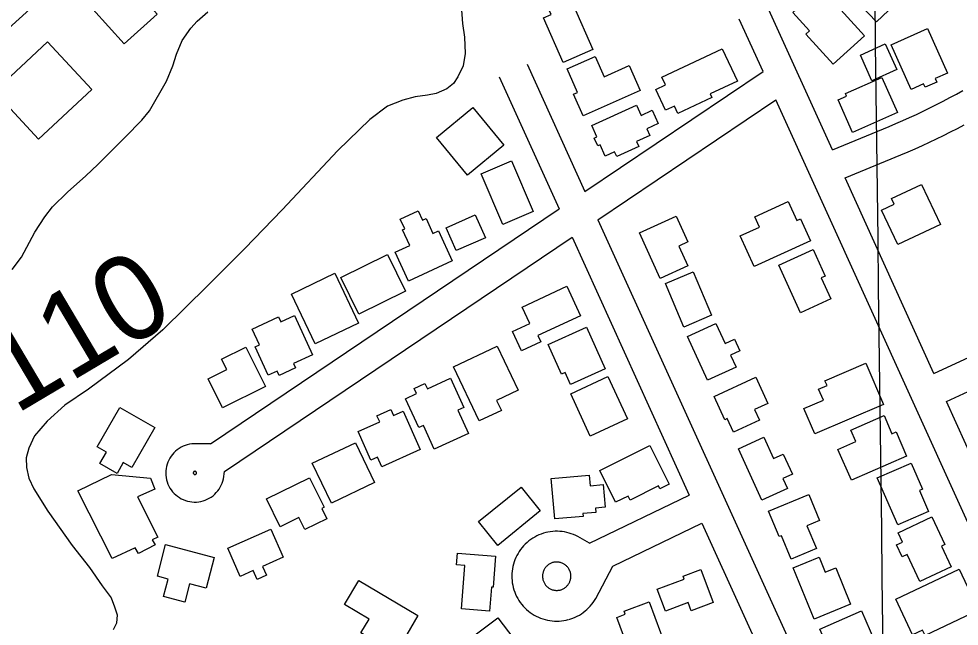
# Model space of a CAD drawing. Extents: x 3704301 to 3742427, y 506229 to 532009.
# Drawn here: x 3734105 to 3735023, y 513815 to 514408 of the extents above; entities that cross this region are included whole.
import ezdxf

# ---------------------------------------------------------------- set-up
doc = ezdxf.new("R2010")
doc.units = 0
for name, color, linetype in [('V-BLDG-OTLN', 7, 'Continuous'), ('V-GRID-MAJR', 7, 'Continuous'), ('V-RIVR-RANG-IDEN', 7, 'Continuous'), ('V-ROAD-CNTR', 7, 'Continuous'), ('V-SITE-VEGE', 7, 'Continuous')]:
    doc.layers.add(name, color=color, linetype=linetype)

msp = doc.modelspace()

# ---------------------------------------------------------------- linework, layer by layer
at = {"layer": 'V-BLDG-OTLN'}
for points in [[(3734935.73, 514460.22), (3734966.41, 514427.92), (3734942.58, 514405.3), (3734911.91, 514437.6)], [(3734206.28, 514450.48), (3734240.01, 514412.79), (3734207.53, 514383.72), (3734177.16, 514417.63), (3734187.7, 514427.07), (3734184.33, 514430.83)], [(3734887.91, 514439.16), (3734930.99, 514391.7), (3734900.3, 514363.83), (3734873.45, 514393.4), (3734877.02, 514396.64), (3734860.78, 514414.52)], [(3734646.17, 514421.96), (3734665.58, 514378.37), (3734636.6, 514365.46), (3734617.19, 514409.05), (3734624.62, 514412.36), (3734619.84, 514423.09), (3734638.6, 514431.45), (3734643.38, 514420.71)], [(3734992.36, 514398.73), (3735011.79, 514355.09), (3735000.01, 514349.85), (3735001.5, 514346.52), (3734990.05, 514341.43), (3734988.6, 514344.68), (3734976.36, 514339.23), (3734956.9, 514382.93)], [(3734124.09, 514290.72), (3734080.66, 514337.25), (3734132.66, 514385.8), (3734176.1, 514339.27)], [(3734926.92, 514372.82), (3734951.2, 514383.75), (3734962.44, 514358.77), (3734938.15, 514347.84)], [(3734711.75, 514338.18), (3734655.87, 514313.58), (3734646.55, 514334.75), (3734650.43, 514336.45), (3734640.35, 514359.34), (3734667.72, 514371.39), (3734676.41, 514351.67), (3734701.04, 514362.5)], [(3734732.74, 514351.37), (3734791.98, 514379.01), (3734806.77, 514347.31), (3734780.13, 514334.89), (3734781.76, 514331.39), (3734748.58, 514315.92), (3734745.23, 514323.09), (3734736.52, 514319.02), (3734727.06, 514339.29), (3734736.35, 514343.63)], [(3734962.99, 514316.75), (3734919.08, 514297.32), (3734905.05, 514329.03), (3734913.39, 514332.72), (3734912.28, 514335.23), (3734947.85, 514350.96)], [(3734548.19, 514321.67), (3734578.49, 514284.98), (3734542.92, 514255.61), (3734512.62, 514292.29)], [(3734664.42, 514304.04), (3734708.02, 514324.01), (3734712.62, 514313.95), (3734723.42, 514318.89), (3734729.35, 514305.96), (3734718.19, 514300.85), (3734721.13, 514294.41), (3734708.24, 514288.5), (3734710.47, 514283.62), (3734688.79, 514273.69), (3734686.62, 514278.41), (3734677.61, 514274.28), (3734672.61, 514285.19), (3734670.25, 514284.11), (3734666.79, 514291.67), (3734669.51, 514292.92)], [(3734585.88, 514269.62), (3734607.17, 514220.21), (3734577.6, 514207.47), (3734556.31, 514256.88)], [(3734986.39, 514246.61), (3735005.01, 514207.44), (3734963.57, 514187.73), (3734947.61, 514221.29), (3734959.94, 514227.16), (3734957.27, 514232.76)], [(3734878.15, 514191.49), (3734823.1, 514166.33), (3734809.45, 514196.21), (3734828.34, 514204.84), (3734823.73, 514214.92), (3734856.3, 514229.8), (3734864.72, 514211.39), (3734868.31, 514213.03)], [(3734528.06, 514171.9), (3734485.34, 514152.22), (3734472.32, 514180.48), (3734486.54, 514187.04), (3734479.63, 514202.06), (3734481.75, 514203.04), (3734477.34, 514212.6), (3734494.79, 514220.63), (3734498.93, 514211.64), (3734502.56, 514213.31), (3734509.28, 514198.72), (3734514.58, 514201.16)], [(3734560.51, 514194.45), (3734532.03, 514181.88), (3734522.19, 514204.2), (3734550.66, 514216.77)], [(3734731.41, 514154.83), (3734711.17, 514199.26), (3734746.95, 514215.55), (3734758.38, 514190.46), (3734749.37, 514186.35), (3734758.17, 514167.02)], [(3734868.39, 514121.14), (3734847.06, 514167.8), (3734880.65, 514183.16), (3734892.58, 514157.06), (3734888.64, 514155.26), (3734898.04, 514134.69)], [(3734482.47, 514142.23), (3734436.95, 514119.79), (3734419.25, 514155.7), (3734464.78, 514178.14)], [(3734763.48, 514161.25), (3734781.51, 514118.78), (3734754.53, 514107.33), (3734736.51, 514149.8)], [(3734413.35, 514159.76), (3734436.6, 514111.17), (3734394.22, 514090.9), (3734370.98, 514139.49)], [(3734596.5, 514126.79), (3734640.22, 514147.09), (3734653.58, 514118.33), (3734611.75, 514098.91), (3734614.52, 514092.93), (3734595.64, 514084.16), (3734586.96, 514102.83), (3734603.96, 514110.73)], [(3734391.56, 514080.11), (3734373.14, 514071.64), (3734375.11, 514067.35), (3734358.92, 514059.9), (3734356.95, 514064.18), (3734348.26, 514060.18), (3734335.52, 514087.89), (3734339.85, 514089.88), (3734332.75, 514105.31), (3734358.54, 514117.17), (3734360.71, 514112.45), (3734373.91, 514118.5)], [(3734659.16, 514107.01), (3734677.53, 514066.38), (3734643.74, 514051.1), (3734638.39, 514062.92), (3734634.8, 514061.29), (3734621.77, 514090.11)], [(3734777.65, 514055.34), (3734757.96, 514098.09), (3734785.77, 514110.91), (3734794.8, 514091.32), (3734803.87, 514095.5), (3734809.15, 514084.03), (3734800.01, 514079.83), (3734805.4, 514068.12)], [(3734326.6, 514087.54), (3734345.56, 514049.13), (3734303.78, 514028.52), (3734289.81, 514056.82), (3734307.81, 514065.7), (3734302.82, 514075.8)], [(3734529.3, 514068.43), (3734571.9, 514088.74), (3734592.46, 514045.61), (3734571.45, 514035.6), (3734576.09, 514025.87), (3734554.49, 514015.58)], [(3734932.3, 514071.89), (3734949.51, 514031.66), (3734882.21, 514002.87), (3734871.6, 514027.68), (3734890.65, 514035.83), (3734886.06, 514046.57), (3734894.26, 514050.08), (3734892.27, 514054.76)], [(3734680.26, 514059.1), (3734699.47, 514017.62), (3734663.02, 514000.74), (3734643.82, 514042.22)], [(3734526.41, 514057.28), (3734539.58, 514028.69), (3734533.7, 514025.98), (3734544.05, 514003.5), (3734510.62, 513988.1), (3734499.96, 514011.24), (3734495.39, 514009.13), (3734482.41, 514037.3), (3734493.14, 514042.25), (3734490.86, 514047.2), (3734501.43, 514052.07), (3734503.83, 514046.88)], [(3734802.85, 514004.74), (3734796.83, 514017.88), (3734794.41, 514016.77), (3734783.98, 514039.54), (3734824.67, 514058.19), (3734836.4, 514032.59), (3734823.5, 514026.68), (3734828.23, 514016.37)], [(3734203.28, 514028.79), (3734237.46, 514009.25), (3734215.14, 513970.21), (3734206.78, 513974.99), (3734200.67, 513964.3), (3734183.8, 513973.95), (3734190.27, 513985.28), (3734181.32, 513990.4)], [(3734448.7, 513977.23), (3734436.08, 514005.25), (3734457.28, 514014.79), (3734454.6, 514020.74), (3734468.08, 514026.81), (3734470.73, 514020.92), (3734480.1, 514025.15), (3734496.94, 513987.74), (3734459.28, 513970.79), (3734455.09, 513980.1)], [(3734971.93, 513981.37), (3734918.01, 513957.86), (3734904.97, 513987.77), (3734922.43, 513995.38), (3734917.51, 514006.68), (3734949.95, 514020.81), (3734957.68, 514003.06), (3734961.71, 514004.82)], [(3734830.71, 513938.25), (3734807.73, 513988.28), (3734832.54, 513999.67), (3734842.09, 513978.88), (3734851.39, 513983.15), (3734860.38, 513963.57), (3734851.16, 513959.34), (3734855.6, 513949.69)], [(3734391.44, 513974.34), (3734433.48, 513994.38), (3734452.06, 513955.41), (3734410.02, 513935.37)], [(3734721.31, 513991.47), (3734739.99, 513953.91), (3734730.91, 513949.4), (3734729.55, 513952.13), (3734701.94, 513938.4), (3734700.02, 513942.26), (3734687.76, 513936.16), (3734672.36, 513967.14)], [(3734963.31, 513914.06), (3734943.36, 513960.16), (3734976.51, 513974.51), (3734987.6, 513948.88), (3734984.64, 513947.61), (3734993.5, 513927.13)], [(3734195.35, 513963.38), (3734233.3, 513959.72), (3734237.68, 513949.07), (3734220.59, 513941.4), (3734240.37, 513902.15), (3734235.04, 513899.4), (3734237.79, 513894.63), (3734221.53, 513886.11), (3734218.5, 513891.72), (3734195.81, 513881.29), (3734162.36, 513947.41)], [(3734346.77, 513939.53), (3734388.81, 513960.12), (3734402.93, 513931.31), (3734400.69, 513930.21), (3734405.62, 513920.14), (3734383.98, 513909.54), (3734378.28, 513921.18), (3734360.11, 513912.28)], [(3734628.31, 513919.92), (3734624.73, 513959.32), (3734661.89, 513962.7), (3734662.84, 513952.28), (3734675.62, 513953.44), (3734677.64, 513931.31), (3734668.08, 513930.45), (3734668.46, 513926.28), (3734655.68, 513925.12), (3734655.93, 513922.43)], [(3734614.14, 513927.86), (3734572.54, 513894.13), (3734553.7, 513917.37), (3734595.3, 513951.09)], [(3734859.19, 513880.67), (3734849.63, 513903.58), (3734847.34, 513902.62), (3734837.02, 513927.36), (3734876.39, 513943.79), (3734887, 513918.37), (3734874.6, 513913.2), (3734883.86, 513890.96)], [(3734963.8, 513906.26), (3734996.78, 513921.86), (3735009.47, 513895.03), (3735005.98, 513893.38), (3735015.52, 513873.21), (3734984.94, 513858.75), (3734972.46, 513885.14), (3734967.58, 513882.83), (3734962.06, 513894.52), (3734968.02, 513897.35)], [(3734308.96, 513891.26), (3734350.99, 513909.9), (3734363.11, 513882.57), (3734342.85, 513873.59), (3734346.66, 513864.99), (3734337.57, 513860.95), (3734333.79, 513869.48), (3734321.11, 513863.86)], [(3734248.12, 513894.83), (3734295.49, 513882.43), (3734287.59, 513852.25), (3734271.51, 513856.46), (3734266.87, 513838.72), (3734246.22, 513844.12), (3734250.68, 513861.16), (3734240.04, 513863.94)], [(3734533.12, 513886.64), (3734570.5, 513883.54), (3734568, 513853.31), (3734566.32, 513853.45), (3734564.38, 513829.94), (3734537.02, 513832.21), (3734540.5, 513874.33), (3734532.16, 513875.03)], [(3734881.54, 513822.02), (3734861.07, 513872.3), (3734886.52, 513882.66), (3734892.46, 513868.06), (3734902.8, 513872.27), (3734917.32, 513836.59)], [(3734770.86, 513870.46), (3734782.88, 513838.25), (3734761.57, 513830.3), (3734758.6, 513838.26), (3734736.37, 513829.96), (3734728.4, 513851.3), (3734754.65, 513861.09), (3734753.57, 513864.01)], [(3734961.33, 513841.69), (3735023.37, 513870.98), (3735042.33, 513830.82), (3734990.11, 513806.17), (3734987.62, 513811.46), (3734977.79, 513806.81)], [(3734472.94, 513788.54), (3734438.89, 513808.85), (3734446.82, 513822.14), (3734422.86, 513836.42), (3734436.83, 513859.84), (3734494.39, 513825.51)], [(3734720.35, 513839.04), (3734737.01, 513793.96), (3734717.27, 513786.66), (3734711.55, 513802.15), (3734698.66, 513797.38), (3734688.88, 513823.85), (3734697.08, 513826.87), (3734695.92, 513830.01)], [(3734905.35, 513771.44), (3734887.31, 513812.23), (3734927.83, 513830.15), (3734940.7, 513801.06), (3734924.95, 513794.09), (3734930.12, 513782.39)], [(3734572.81, 513823.49), (3734604.85, 513781.07), (3734582.53, 513764.22), (3734550.49, 513806.64)]]:
    msp.add_lwpolyline(points, close=True, dxfattribs=at)
at = {"layer": 'V-GRID-MAJR'}
msp.add_spline([(3734972.07, 511968.77), (3734896.28, 518027.32), (3734820.47, 524087.8), (3734744.66, 530148.3), (3734744.64, 530150.22)], degree=3, dxfattribs=at)
at = {"layer": 'V-ROAD-CNTR'}
for points in [[(3733735.91, 514074.07), (3734578.51, 514837.39)], [(3734899.52, 514280.24), (3734835.8, 514420.63)], [(3734831.8, 514356.86), (3734808.56, 514408.05)], [(3734601.25, 514363.9), (3734657.78, 514239.64)], [(3734657.78, 514239.64), (3734831.8, 514356.86)], [(3734573.94, 514351.47), (3734632.55, 514222.64)], [(3734899.52, 514280.24), (3734954.85, 514303.03), (3734961.57, 514305.89), (3734968.27, 514308.81), (3734974.93, 514311.81), (3734981.56, 514314.88), (3734988.15, 514318.02), (3734994.71, 514321.23), (3735001.24, 514324.51), (3735007.73, 514327.86), (3735014.18, 514331.28), (3735020.6, 514334.76), (3735026.98, 514338.32)], [(3734670.37, 514211.95), (3734844.37, 514329.16)], [(3735068.86, 513834.63), (3734844.37, 514329.16)], [(3734998.56, 514062.06), (3735545.33, 514314.2)], [(3734911.93, 514252.91), (3734966.43, 514275.36), (3734973.44, 514278.34), (3734980.43, 514281.39), (3734987.38, 514284.52), (3734994.3, 514287.72), (3735001.19, 514291), (3735008.04, 514294.35), (3735014.85, 514297.77), (3735021.63, 514301.27), (3735028.37, 514304.84)], [(3735010.96, 514034.75), (3735548.61, 514282.67)], [(3734998.56, 514062.06), (3734911.93, 514252.91)], [(3734291.95, 513993.19), (3734632.55, 514222.64)], [(3734670.37, 514211.95), (3734881.41, 513748.05)], [(3734305.8, 513966.36), (3734645.15, 514194.95)], [(3734645.15, 514194.96), (3734759.68, 513943.19)], [(3735096.09, 513847.21), (3735010.96, 514034.75)], [(3734291.95, 513993.19), (3734275.81, 513993.29), (3734273.63, 513993.13), (3734271.45, 513992.81), (3734269.32, 513992.32), (3734267.22, 513991.67), (3734265.18, 513990.85), (3734263.21, 513989.88), (3734261.32, 513988.77), (3734259.52, 513987.51), (3734257.83, 513986.11), (3734256.25, 513984.59), (3734254.79, 513982.96), (3734253.46, 513981.21), (3734252.27, 513979.37), (3734251.22, 513977.44), (3734250.33, 513975.43), (3734249.59, 513973.37), (3734249.01, 513971.25), (3734248.6, 513969.09), (3734248.36, 513966.91), (3734248.29, 513964.72), (3734248.38, 513962.52), (3734248.65, 513960.34), (3734249.08, 513958.2), (3734249.67, 513956.08), (3734250.43, 513954.02), (3734251.34, 513952.03), (3734252.41, 513950.11), (3734253.62, 513948.27), (3734254.97, 513946.54), (3734256.44, 513944.92), (3734258.04, 513943.41), (3734259.75, 513942.04), (3734261.56, 513940.8), (3734263.46, 513939.7), (3734265.43, 513938.75), (3734267.49, 513937.96), (3734269.59, 513937.32), (3734271.73, 513936.86), (3734273.9, 513936.55), (3734276.1, 513936.42), (3734278.29, 513936.46), (3734280.48, 513936.66), (3734282.64, 513937.03), (3734284.77, 513937.57), (3734286.84, 513938.27), (3734288.86, 513939.13), (3734290.81, 513940.14), (3734292.68, 513941.3), (3734294.44, 513942.6), (3734296.11, 513944.03), (3734297.66, 513945.59), (3734299.08, 513947.26), (3734300.37, 513949.03), (3734301.52, 513950.9), (3734302.52, 513952.85), (3734303.37, 513954.88), (3734304.06, 513956.96), (3734304.59, 513959.09), (3734305.8, 513966.36)], [(3734276.23, 513963.27), (3734275.86, 513963.54), (3734275.96, 513963.48), (3734276.07, 513963.42), (3734276.19, 513963.38), (3734276.3, 513963.34), (3734276.42, 513963.31), (3734276.54, 513963.29), (3734276.66, 513963.28), (3734276.78, 513963.28), (3734276.9, 513963.29), (3734277.03, 513963.31), (3734277.14, 513963.33), (3734277.26, 513963.37), (3734277.37, 513963.42), (3734277.48, 513963.47), (3734277.59, 513963.53), (3734277.69, 513963.6), (3734277.78, 513963.68), (3734277.87, 513963.77), (3734277.95, 513963.85), (3734278.02, 513963.95), (3734278.09, 513964.05), (3734278.15, 513964.16), (3734278.2, 513964.27), (3734278.24, 513964.38), (3734278.27, 513964.5), (3734278.29, 513964.63), (3734278.31, 513964.74), (3734278.31, 513964.86), (3734278.3, 513964.99), (3734278.29, 513965.11), (3734278.27, 513965.22), (3734278.23, 513965.34), (3734278.19, 513965.46), (3734278.14, 513965.57), (3734278.08, 513965.68), (3734278.01, 513965.78), (3734277.94, 513965.87), (3734277.86, 513965.96), (3734277.77, 513966.05), (3734277.68, 513966.12), (3734277.57, 513966.19), (3734277.47, 513966.25), (3734277.36, 513966.3), (3734277.24, 513966.35), (3734277.13, 513966.38), (3734277.01, 513966.41), (3734276.89, 513966.43), (3734276.77, 513966.43), (3734276.64, 513966.43), (3734276.52, 513966.42), (3734276.41, 513966.4), (3734276.29, 513966.37), (3734276.17, 513966.33), (3734276.06, 513966.29), (3734275.95, 513966.23), (3734275.85, 513966.16), (3734275.75, 513966.09), (3734275.66, 513966.01), (3734275.57, 513965.92), (3734275.49, 513965.83), (3734275.42, 513965.73), (3734275.36, 513965.64), (3734275.3, 513965.52), (3734275.25, 513965.41), (3734275.22, 513965.3), (3734275.19, 513965.18), (3734275.17, 513965.06), (3734275.16, 513964.94), (3734275.16, 513964.81), (3734275.16, 513964.7), (3734275.18, 513964.57), (3734275.21, 513964.45), (3734275.24, 513964.34), (3734275.29, 513964.22), (3734275.34, 513964.11), (3734275.4, 513964.01), (3734275.47, 513963.91), (3734275.55, 513963.81), (3734275.64, 513963.72), (3734275.6, 513963.76), (3734275.58, 513963.78)], [(3734662.3, 513896.18), (3734759.68, 513943.19)], [(3734685.13, 513873.89), (3734772.1, 513915.88)], [(3734772.1, 513915.88), (3734854.17, 513735.47)], [(3734662.3, 513896.18), (3734650.8, 513902.73), (3734648.73, 513903.77), (3734646.61, 513904.69), (3734644.45, 513905.5), (3734642.25, 513906.19), (3734640.01, 513906.77), (3734637.75, 513907.22), (3734635.46, 513907.56), (3734633.16, 513907.78), (3734630.85, 513907.88), (3734628.55, 513907.85), (3734626.25, 513907.7), (3734623.95, 513907.44), (3734621.67, 513907.05), (3734619.42, 513906.54), (3734617.2, 513905.92), (3734615.01, 513905.17), (3734612.86, 513904.32), (3734610.77, 513903.35), (3734608.72, 513902.28), (3734606.74, 513901.09), (3734604.82, 513899.81), (3734602.97, 513898.42), (3734601.2, 513896.94), (3734599.51, 513895.37), (3734597.9, 513893.71), (3734596.38, 513891.97), (3734594.96, 513890.16), (3734593.63, 513888.27), (3734592.4, 513886.31), (3734591.28, 513884.29), (3734590.27, 513882.22), (3734589.37, 513880.09), (3734588.58, 513877.92), (3734587.9, 513875.71), (3734587.35, 513873.47), (3734586.91, 513871.2), (3734586.59, 513868.92), (3734586.39, 513866.61), (3734586.31, 513864.31), (3734586.36, 513862), (3734586.53, 513859.7), (3734586.81, 513857.41), (3734587.22, 513855.13), (3734587.75, 513852.88), (3734588.39, 513850.67), (3734589.15, 513848.49), (3734590.03, 513846.34), (3734591.01, 513844.26), (3734592.11, 513842.22), (3734593.31, 513840.25), (3734594.61, 513838.35), (3734596.01, 513836.5), (3734597.5, 513834.75), (3734599.09, 513833.07), (3734600.76, 513831.47), (3734602.51, 513829.97), (3734604.34, 513828.56), (3734606.24, 513827.25), (3734608.21, 513826.04), (3734610.24, 513824.94), (3734612.32, 513823.94), (3734614.46, 513823.06), (3734616.63, 513822.29), (3734618.85, 513821.63), (3734621.1, 513821.1), (3734623.37, 513820.68), (3734625.66, 513820.38), (3734627.96, 513820.2), (3734630.27, 513820.14), (3734632.57, 513820.21), (3734634.88, 513820.4), (3734637.17, 513820.7), (3734639.43, 513821.13), (3734641.29, 513821.58)], [(3734642.84, 513869.69), (3734642.33, 513870.69), (3734641.96, 513871.32), (3734641.56, 513871.93), (3734641.13, 513872.51), (3734640.67, 513873.08), (3734640.17, 513873.62), (3734639.65, 513874.13), (3734639.11, 513874.61), (3734638.54, 513875.07), (3734637.95, 513875.49), (3734637.33, 513875.88), (3734636.69, 513876.25), (3734636.04, 513876.57), (3734635.38, 513876.86), (3734634.69, 513877.12), (3734633.99, 513877.34), (3734633.29, 513877.52), (3734632.57, 513877.66), (3734631.85, 513877.77), (3734631.13, 513877.84), (3734630.4, 513877.87), (3734629.66, 513877.86), (3734628.93, 513877.81), (3734628.21, 513877.73), (3734627.5, 513877.61), (3734626.78, 513877.45), (3734626.08, 513877.25), (3734625.39, 513877.02), (3734624.71, 513876.74), (3734624.05, 513876.44), (3734623.4, 513876.1), (3734622.78, 513875.73), (3734622.17, 513875.32), (3734621.59, 513874.88), (3734621.03, 513874.42), (3734620.49, 513873.92), (3734619.98, 513873.4), (3734619.51, 513872.85), (3734619.06, 513872.27), (3734618.63, 513871.67), (3734618.25, 513871.06), (3734617.89, 513870.42), (3734617.57, 513869.76), (3734617.29, 513869.09), (3734617.04, 513868.41), (3734616.83, 513867.71), (3734616.65, 513867), (3734616.51, 513866.28), (3734616.41, 513865.56), (3734616.35, 513864.84), (3734616.32, 513864.11), (3734616.34, 513863.38), (3734616.39, 513862.65), (3734616.48, 513861.92), (3734616.61, 513861.21), (3734616.78, 513860.5), (3734616.98, 513859.79), (3734617.22, 513859.1), (3734617.5, 513858.43), (3734617.81, 513857.77), (3734618.15, 513857.13), (3734618.53, 513856.51), (3734618.95, 513855.9), (3734619.39, 513855.32), (3734619.86, 513854.77), (3734620.36, 513854.24), (3734620.89, 513853.73), (3734621.44, 513853.26), (3734622.02, 513852.81), (3734622.62, 513852.4), (3734623.24, 513852.02), (3734623.88, 513851.67), (3734624.54, 513851.35), (3734625.22, 513851.07), (3734625.9, 513850.83), (3734626.6, 513850.63), (3734627.31, 513850.46), (3734628.03, 513850.32), (3734628.75, 513850.23), (3734629.48, 513850.17), (3734630.21, 513850.15), (3734630.94, 513850.18), (3734631.67, 513850.23), (3734632.39, 513850.33), (3734633.11, 513850.47), (3734634.2, 513850.73)], [(3734633.43, 513850.52), (3734634.51, 513850.85), (3734635.2, 513851.09), (3734635.87, 513851.38), (3734636.53, 513851.69), (3734637.17, 513852.04), (3734637.79, 513852.43), (3734638.39, 513852.85), (3734638.97, 513853.29), (3734639.51, 513853.77), (3734640.05, 513854.28), (3734640.54, 513854.81), (3734641.01, 513855.36), (3734641.45, 513855.94), (3734641.86, 513856.55), (3734642.24, 513857.17), (3734642.58, 513857.82), (3734642.89, 513858.48), (3734643.16, 513859.16), (3734643.4, 513859.85), (3734643.6, 513860.55), (3734643.76, 513861.26), (3734643.89, 513861.98), (3734643.98, 513862.7), (3734644.03, 513863.43), (3734644.04, 513864.16), (3734644.01, 513864.89), (3734643.95, 513865.62), (3734643.85, 513866.33), (3734643.7, 513867.05), (3734643.52, 513867.76), (3734643.31, 513868.46), (3734643.06, 513869.14), (3734642.72, 513869.92), (3734642.62, 513870.14)], [(3734642.06, 513821.79), (3734643.9, 513822.34), (3734646.07, 513823.12), (3734648.19, 513824.01), (3734650.27, 513825.02), (3734652.3, 513826.13), (3734654.27, 513827.35), (3734656.16, 513828.66), (3734657.98, 513830.08), (3734659.73, 513831.59), (3734661.39, 513833.19), (3734662.97, 513834.87), (3734664.46, 513836.64), (3734665.86, 513838.48), (3734667.15, 513840.39), (3734668.34, 513842.37), (3734685.13, 513873.89)]]:
    msp.add_lwpolyline(points, dxfattribs=at)
at = {"layer": 'V-SITE-VEGE'}
for points in [[(3734536.86, 514421.33), (3734538.01, 514403.53), (3734540.17, 514390.25), (3734540.68, 514374.4), (3734538.65, 514362.45), (3734533.71, 514351.49), (3734529.45, 514345.06), (3734522.94, 514339.94), (3734512.55, 514335.17), (3734503.8, 514333.62), (3734491.83, 514332.11), (3734479.83, 514328.97), (3734464.91, 514322.95), (3734447.66, 514309.83), (3734416.36, 514279.68), (3734361.88, 514221.59), (3734325.67, 514184.04), (3734289.48, 514147.79), (3734245.46, 514104.48), (3734211.91, 514075.65), (3734172.86, 514046.54), (3734149.77, 514030.88), (3734132.51, 514015.49), (3734120.1, 514001.04), (3734114.5, 513989.12), (3734111.84, 513979.44), (3734112.08, 513970.06), (3734114.58, 513959.69), (3734119.35, 513949.3), (3734133.08, 513927.52), (3734156.74, 513894.01), (3734173.71, 513872.53), (3734186.18, 513854.64), (3734194.81, 513842.93), (3734198.3, 513834.17), (3734200.82, 513826.39), (3734200.11, 513818.3), (3734196.82, 513811.54)], [(3734098.14, 514163.58), (3734107.29, 514175.47), (3734120.43, 514199.94), (3734130.25, 514214.74), (3734137.77, 514224.71), (3734152.12, 514238.82), (3734170.04, 514254.85), (3734181.77, 514266.07), (3734196.44, 514280.5), (3734208.51, 514292.7), (3734224.82, 514309.38), (3734232.33, 514318.38), (3734249.06, 514347.35), (3734255.33, 514362.17), (3734258.65, 514373.79), (3734264.26, 514387), (3734272.77, 514399.23), (3734278.97, 514405.97), (3734289.39, 514414.94)]]:
    msp.add_lwpolyline(points, dxfattribs=at)

# ---------------------------------------------------------------- texts
at = {"layer": 'V-RIVR-RANG-IDEN'}
msp.add_text('U-110', height=83, rotation=30.69033, dxfattribs=at).set_placement((3734000.73, 513961.66))

doc.saveas('drawing.dxf')
